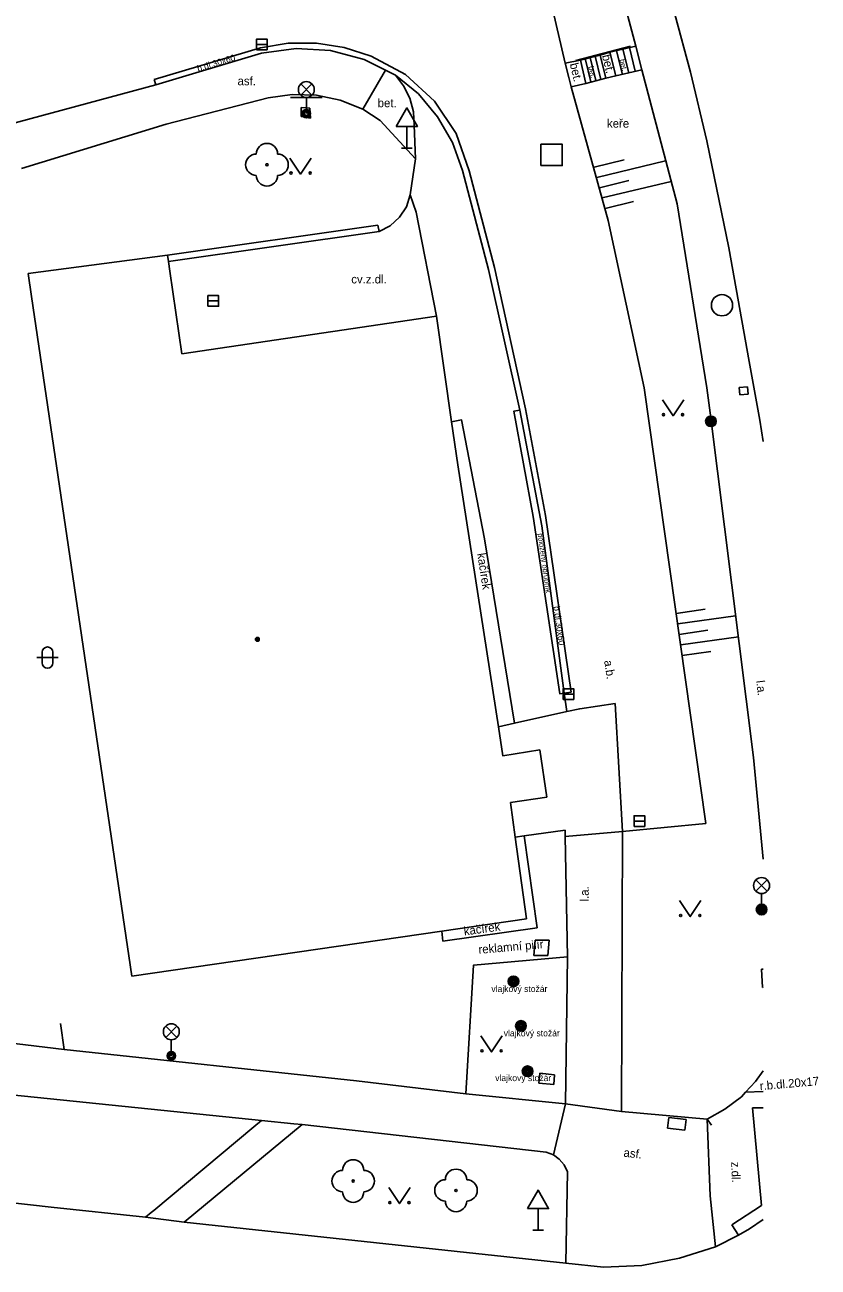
# Model space of a CAD drawing. Extents: x -595546 to -593986, y -1160845 to -1159202.
# Drawn here: x -594025.5 to -593988.3, y -1159658.6 to -1159600.3 of the extents above; entities that cross this region are included whole.
import ezdxf

# ---------------------------------------------------------------- set-up
doc = ezdxf.new("R2010")
doc.units = 0
for name, color, linetype in [('Level 22', 7, 'Continuous'), ('Level 25', 7, 'Continuous'), ('Level 26', 7, 'Continuous'), ('Level 27', 7, 'Continuous'), ('Level 33', 7, 'Continuous'), ('Level 34', 7, 'Continuous'), ('Level 36', 7, 'Continuous'), ('Level 39', 7, 'Continuous'), ('neurcene site - povrch.  znaky - skut. stav', 7, 'Continuous'), ('silnoproud - povrch.  znaky a  RIS  skut. velikost', 7, 'Continuous'), ('Specificka linie pasportu komunikaci', 7, 'Continuous'), ('TM - budovy zdene_ betonove - VP', 7, 'Continuous'), ('TM - chodniky - VP', 7, 'Continuous'), ('TM - komunikace - VP', 7, 'Continuous'), ('TM - podezdivka plotu - VP', 7, 'Continuous'), ('TM - pomocna konstrukcni linie', 7, 'Continuous'), ('TM - popis povrchu', 7, 'Continuous'), ('TM - popis zelene', 7, 'Continuous'), ('TM - poznamka', 7, 'Continuous'), ('TM - rozhrani mezi zpev. plochami mezi sebou - VP', 7, 'Continuous'), ('TM - rozhrani ploch obecne - VP', 7, 'Continuous'), ('TM - schody - VP', 7, 'Continuous'), ('TM - srafovani', 7, 'Continuous'), ('TM - vstup do budovy - zdene_ betonove', 7, 'Continuous'), ('TM - zabradli - VP', 7, 'Continuous'), ('TM - zed operna - VP', 7, 'Continuous')]:
    doc.layers.add(name, color=color, linetype=linetype)

msp = doc.modelspace()

# ---------------------------------------------------------------- linework, layer by layer
at = {"layer": 'Level 22'}
for centre in [(-594014.14, -1159606.89), (-594010.09, -1159654.58), (-594005.26, -1159655.02)]:
    msp.add_circle(centre, 0.05, dxfattribs=at)
for centre, start, end in [((-594014.64, -1159606.89), 90, 270), ((-594014.14, -1159606.39), 0, 180), ((-594013.64, -1159606.89), 270, 90), ((-594014.14, -1159607.39), 180, 0), ((-594010.09, -1159654.08), 0, 180), ((-594010.59, -1159654.58), 90, 270), ((-594009.59, -1159654.58), 270, 90), ((-594005.26, -1159654.52), 0, 180), ((-594005.76, -1159655.02), 90, 270), ((-594004.76, -1159655.02), 270, 90), ((-594010.09, -1159655.08), 180, 0), ((-594005.26, -1159655.52), 180, 0)]:
    msp.add_arc(centre, 0.5, start, end, dxfattribs=at)
at = {"layer": 'Level 25'}
for centre, radius in [((-593993.29, -1159618.93), 0.25), ((-593993.29, -1159618.93), 0.2), ((-593993.29, -1159618.93), 0.15), ((-593993.29, -1159618.93), 0.1), ((-593993.29, -1159618.93), 0.05), ((-593990.91, -1159641.84), 0.25), ((-593990.91, -1159641.84), 0.2), ((-593990.91, -1159641.84), 0.15), ((-593990.91, -1159641.84), 0.1), ((-593990.91, -1159641.84), 0.05), ((-594002.56, -1159645.21), 0.25), ((-594002.56, -1159645.21), 0.2), ((-594002.56, -1159645.21), 0.15), ((-594002.56, -1159645.21), 0.1), ((-594002.56, -1159645.21), 0.05), ((-594002.21, -1159647.3), 0.25), ((-594002.21, -1159647.3), 0.2), ((-594002.21, -1159647.3), 0.15), ((-594002.21, -1159647.3), 0.1), ((-594002.21, -1159647.3), 0.05), ((-594001.9, -1159649.43), 0.25), ((-594001.9, -1159649.43), 0.2), ((-594001.9, -1159649.43), 0.15), ((-594001.9, -1159649.43), 0.1), ((-594001.9, -1159649.43), 0.05)]:
    msp.add_circle(centre, radius, dxfattribs=at)
at = {"layer": 'Level 26'}
msp.add_lwpolyline([(-594001.27, -1159606.93), (-594000.27, -1159606.93), (-594000.27, -1159605.93), (-594001.27, -1159605.93)], close=True, dxfattribs=at)
at = {"layer": 'Level 27'}
for p, q in [((-594014.63, -1159601.24), (-594014.13, -1159601.24)), ((-594016.91, -1159613.28), (-594016.41, -1159613.28)), ((-594000.23, -1159631.73), (-593999.73, -1159631.73)), ((-593996.9, -1159637.69), (-593996.4, -1159637.69))]:
    msp.add_line(p, q, dxfattribs=at)
for points in [[(-594014.63, -1159601.49), (-594014.13, -1159601.49), (-594014.13, -1159600.99), (-594014.63, -1159600.99)], [(-594016.91, -1159613.53), (-594016.41, -1159613.53), (-594016.41, -1159613.03), (-594016.91, -1159613.03)], [(-594000.23, -1159631.98), (-593999.73, -1159631.98), (-593999.73, -1159631.48), (-594000.23, -1159631.48)], [(-593996.9, -1159637.94), (-593996.4, -1159637.94), (-593996.4, -1159637.44), (-593996.9, -1159637.44)]]:
    msp.add_lwpolyline(points, close=True, dxfattribs=at)
msp.add_circle((-593992.77, -1159613.48), 0.5, dxfattribs=at)
at = {"layer": 'Level 33'}
for p, q in [((-594012.555, -1159603.63), (-594012.025, -1159603.1)), ((-594012.555, -1159603.1), (-594012.025, -1159603.63)), ((-594013.04, -1159603.74), (-594011.54, -1159603.74)), ((-594012.29, -1159603.74), (-594012.29, -1159604.49)), ((-593991.175, -1159640.98), (-593990.645, -1159640.45)), ((-593991.175, -1159640.45), (-593990.645, -1159640.98)), ((-593990.91, -1159641.09), (-593990.91, -1159641.84)), ((-594018.895, -1159647.84), (-594018.365, -1159647.31)), ((-594018.895, -1159647.31), (-594018.365, -1159647.84)), ((-594018.63, -1159647.95), (-594018.63, -1159648.7))]:
    msp.add_line(p, q, dxfattribs=at)
for centre, radius in [((-594012.29, -1159603.365), 0.375), ((-594012.29, -1159604.49), 0.2), ((-594012.29, -1159604.49), 0.145), ((-594012.29, -1159604.49), 0.0876), ((-593990.91, -1159640.715), 0.375), ((-593990.91, -1159641.84), 0.2), ((-593990.91, -1159641.84), 0.145), ((-593990.91, -1159641.84), 0.0876), ((-594018.63, -1159647.575), 0.375), ((-594018.63, -1159648.7), 0.2), ((-594018.63, -1159648.7), 0.145), ((-594018.63, -1159648.7), 0.0876)]:
    msp.add_circle(centre, radius, dxfattribs=at)
at = {"layer": 'Level 34'}
for p, q in [((-594007.57, -1159605.092), (-594007.57, -1159606.11)), ((-594007.82, -1159606.11), (-594007.32, -1159606.11)), ((-594001.41, -1159655.872), (-594001.41, -1159656.89)), ((-594001.66, -1159656.89), (-594001.16, -1159656.89))]:
    msp.add_line(p, q, dxfattribs=at)
for points in [[(-594008.07, -1159605.092), (-594007.07, -1159605.092), (-594007.57, -1159604.226)], [(-594001.91, -1159655.872), (-594000.91, -1159655.872), (-594001.41, -1159655.006)]]:
    msp.add_lwpolyline(points, close=True, dxfattribs=at)
at = {"layer": 'Level 36'}
for p, q in [((-594024.696, -1159629.766), (-594024.696, -1159630.266)), ((-594024.196, -1159629.766), (-594024.196, -1159630.266)), ((-594024.946, -1159630.016), (-594023.946, -1159630.016))]:
    msp.add_line(p, q, dxfattribs=at)
for points in [[(-594013.06, -1159606.58), (-594012.56, -1159607.33), (-594012.06, -1159606.58)], [(-593995.57, -1159617.92), (-593995.07, -1159618.67), (-593994.57, -1159617.92)], [(-593994.76, -1159641.42), (-593994.26, -1159642.17), (-593993.76, -1159641.42)], [(-594004.09, -1159647.77), (-594003.59, -1159648.52), (-594003.09, -1159647.77)], [(-594008.42, -1159654.89), (-594007.92, -1159655.64), (-594007.42, -1159654.89)]]:
    msp.add_lwpolyline(points, dxfattribs=at)
for centre in [(-594013.01, -1159607.28), (-594012.111, -1159607.28), (-593995.52, -1159618.62), (-593994.621, -1159618.62), (-593994.71, -1159642.12), (-593993.811, -1159642.12), (-594004.04, -1159648.47), (-594003.141, -1159648.47), (-594008.37, -1159655.59), (-594007.471, -1159655.59)]:
    msp.add_circle(centre, 0.05, dxfattribs=at)
for centre, start, end in [((-594024.446, -1159629.766), 0, 180), ((-594024.446, -1159630.266), 180, 0)]:
    msp.add_arc(centre, 0.25, start, end, dxfattribs=at)
at = {"layer": 'Level 39'}
for radius in [0.09, 0.0398]:
    msp.add_circle((-594014.59, -1159629.16), radius, dxfattribs=at)
at = {"layer": 'neurcene site - povrch.  znaky - skut. stav'}
for points in [[(-593995.27, -1159651.6), (-593995.33, -1159652.1)], [(-593994.45, -1159651.69), (-593995.27, -1159651.6)], [(-593994.51, -1159652.19), (-593994.45, -1159651.69)], [(-593995.33, -1159652.1), (-593994.51, -1159652.19)]]:
    msp.add_lwpolyline(points, dxfattribs=at)
at = {"layer": 'silnoproud - povrch.  znaky a  RIS  skut. velikost'}
for points in [[(-593990.92, -1159644.64), (-593990.841, -1159644.631)], [(-593990.87, -1159645.49), (-593990.92, -1159644.64)], [(-593990.841, -1159645.487), (-593990.87, -1159645.49)]]:
    msp.add_lwpolyline(points, dxfattribs=at)
at = {"layer": 'Specificka linie pasportu komunikaci'}
for points in [[(-594000.12, -1159650.95), (-594000.69, -1159653.35)], [(-594014.39, -1159651.74), (-594014.75, -1159652.04), (-594019.45, -1159655.96), (-594019.57, -1159656.06), (-594019.84, -1159656.28)], [(-594012.48, -1159651.93), (-594018.02, -1159656.51)], [(-594038.86, -1159654.16), (-594024.27, -1159655.81)], [(-594019.84, -1159656.28), (-594024.27, -1159655.81)]]:
    msp.add_lwpolyline(points, dxfattribs=at)
at = {"layer": 'TM - budovy zdene_ betonove - VP'}
for points in [[(-594025.36, -1159612), (-594018.81, -1159611.13)], [(-594018.81, -1159611.13), (-594018.77, -1159611.43), (-594018.7, -1159611.88)], [(-594025.2, -1159613.07), (-594025.36, -1159612)], [(-594018.7, -1159611.88), (-594018.14, -1159615.76)], [(-594020.49, -1159644.96), (-594025.2, -1159613.07)], [(-594018.14, -1159615.76), (-594006.18, -1159613.99), (-594005.47, -1159618.95), (-594005.18, -1159620.97)], [(-594001.32, -1159634.35), (-594003.06, -1159634.63), (-594003.27, -1159633.27), (-594005.18, -1159620.97)], [(-594001.95, -1159642.27), (-594002.48, -1159638.44), (-594002.7, -1159636.82), (-594001, -1159636.56)], [(-594001.95, -1159642.27), (-594005.93, -1159642.85), (-594020.49, -1159644.96)]]:
    msp.add_lwpolyline(points, dxfattribs=at)
at = {"layer": 'TM - chodniky - VP'}
for points in [[(-593996.81, -1159601.32), (-593998.29, -1159595.8)], [(-593999.42, -1159601.98), (-593998.49, -1159601.74)], [(-593998.49, -1159601.74), (-593998.03, -1159601.61)], [(-593998.03, -1159601.61), (-593996.81, -1159601.32)], [(-593999.42, -1159601.98), (-594000.13, -1159602.13)], [(-593999.16, -1159603.07), (-593998.23, -1159602.83)], [(-593998.23, -1159602.83), (-593997.76, -1159602.72)], [(-593997.76, -1159602.72), (-593996.54, -1159602.43)], [(-593996.54, -1159602.43), (-593994.88, -1159608.72), (-593993.49, -1159617.36)], [(-593999.85, -1159603.24), (-593999.16, -1159603.07)], [(-594014.09, -1159603.75), (-594018.87, -1159604.99)], [(-594014.09, -1159603.75), (-594012.96, -1159603.59), (-594011.82, -1159603.62), (-594010.7, -1159603.86)], [(-594009.64, -1159604.28), (-594010.7, -1159603.86)], [(-594008.82, -1159604.81), (-594009.64, -1159604.28)], [(-594018.87, -1159604.99), (-594025.66, -1159607.06)], [(-594007.17, -1159606.61), (-594008.82, -1159604.81)], [(-593993.49, -1159617.36), (-593993.33, -1159618.53), (-593991.29, -1159634.7), (-593990.841, -1159639.482)], [(-594003.27, -1159633.27), (-594002.51, -1159633.1)], [(-594000.14, -1159638.11), (-594002.06, -1159638.38), (-594002.48, -1159638.44)], [(-594000.13, -1159638.41), (-594000.14, -1159638.11)], [(-594000.13, -1159638.41), (-594000.02, -1159644.06)], [(-593997.45, -1159638.18), (-593997.49, -1159651.31)], [(-594000.02, -1159644.06), (-594000.12, -1159650.95)], [(-594023.67, -1159648.4), (-594023.84, -1159647.19)], [(-594009.94, -1159649.87), (-594023.67, -1159648.4)], [(-593991.2, -1159649.91), (-593990.841, -1159649.403)], [(-594004.8, -1159650.48), (-594009.94, -1159649.87)], [(-593991.86, -1159650.62), (-593991.67, -1159650.41), (-593991.2, -1159649.91)], [(-594014.39, -1159651.74), (-594026.76, -1159650.47)], [(-594000.12, -1159650.95), (-594004.8, -1159650.48)], [(-593991.86, -1159650.62), (-593992.63, -1159651.21), (-593993.47, -1159651.67)], [(-593993.47, -1159651.67), (-593997.49, -1159651.31)], [(-594012.48, -1159651.93), (-594012.87, -1159651.89), (-594014.39, -1159651.74)], [(-594012.48, -1159651.93), (-594001.02, -1159653.22)], [(-594001.02, -1159653.22), (-594000.69, -1159653.35)], [(-594000.69, -1159653.35), (-594000.41, -1159653.56), (-594000.18, -1159653.82), (-594000.02, -1159654.14)], [(-594000.02, -1159654.14), (-594000.11, -1159658.43)]]:
    msp.add_lwpolyline(points, dxfattribs=at)
at = {"layer": 'TM - komunikace - VP'}
for points in [[(-593998.11, -1159609.51), (-593999.85, -1159603.24), (-593999.97, -1159602.8), (-594000.13, -1159602.13), (-594000.72, -1159599.63)], [(-593994.25, -1159602.54), (-593994.99, -1159599.83)], [(-594014.39, -1159601.65), (-594019.35, -1159603.14)], [(-594014.39, -1159601.65), (-594012.77, -1159601.43), (-594011.15, -1159601.53), (-594009.57, -1159601.95), (-594008.58, -1159602.45), (-594008.11, -1159602.68)], [(-594008.11, -1159602.68), (-594007.72, -1159603.19), (-594007.43, -1159603.77), (-594007.26, -1159604.4), (-594007.22, -1159605.04)], [(-593994.25, -1159602.54), (-593993.49, -1159605.76), (-593992.45, -1159610.79), (-593991.49, -1159616.13)], [(-594026.37, -1159605.04), (-594019.35, -1159603.14)], [(-594007.17, -1159606.61), (-594007.22, -1159605.04)], [(-594007.41, -1159608.3), (-594007.17, -1159606.61)], [(-594007.41, -1159608.3), (-594007.59, -1159608.86), (-594007.91, -1159609.35), (-594008.35, -1159609.75)], [(-594008.87, -1159610.02), (-594008.35, -1159609.75)], [(-593998.11, -1159609.51), (-593996.42, -1159617.36)], [(-593991.49, -1159616.13), (-593990.99, -1159618.87), (-593990.841, -1159619.881)], [(-593996.42, -1159617.36), (-593993.53, -1159637.8)], [(-594005.47, -1159618.95), (-594005, -1159618.86), (-594003.93, -1159624.45), (-594002.51, -1159633.1)], [(-594002.51, -1159633.1), (-594000.05, -1159632.55), (-593999.45, -1159632.42), (-593997.79, -1159632.17)], [(-593993.53, -1159637.8), (-593997.45, -1159638.18)], [(-594019.84, -1159656.28), (-594018.02, -1159656.51)], [(-594000.11, -1159658.43), (-594018.02, -1159656.51)], [(-593990.841, -1159656.378), (-593991.48, -1159656.82), (-593991.99, -1159657.12)], [(-593991.99, -1159657.12), (-593993.07, -1159657.67)], [(-593994.77, -1159658.2), (-593993.07, -1159657.67)], [(-593994.77, -1159658.2), (-593996.53, -1159658.54), (-593998.33, -1159658.62), (-594000.11, -1159658.43)]]:
    msp.add_lwpolyline(points, dxfattribs=at)
at = {"layer": 'TM - podezdivka plotu - VP'}
for points in [[(-594008.94, -1159609.72), (-594008.87, -1159610.02)], [(-594018.77, -1159611.43), (-594008.87, -1159610.02)]]:
    msp.add_lwpolyline(points, dxfattribs=at)
at = {"layer": 'TM - pomocna konstrukcni linie'}
for points in [[(-594019.43, -1159602.89), (-594019.35, -1159603.14)], [(-594000.18, -1159631.68), (-594000.05, -1159632.55)], [(-593997.79, -1159632.17), (-593997.45, -1159638.18)], [(-594005.88, -1159643.32), (-594005.93, -1159642.85)], [(-593993.47, -1159651.67), (-593993.27, -1159651.95)]]:
    msp.add_lwpolyline(points, dxfattribs=at)
at = {"layer": 'TM - rozhrani mezi zpev. plochami mezi sebou - VP'}
for points in [[(-594014.45, -1159601.4), (-594013.14, -1159601.19), (-594011.82, -1159601.19), (-594010.51, -1159601.39), (-594009.25, -1159601.8)], [(-594014.45, -1159601.4), (-594019.43, -1159602.89)], [(-594009.25, -1159601.8), (-594007.63, -1159602.66), (-594006.27, -1159603.9), (-594005.25, -1159605.43), (-594004.65, -1159607.17)], [(-594009.64, -1159604.28), (-594008.58, -1159602.45)], [(-594004.65, -1159607.17), (-594003.46, -1159611.71), (-594001.99, -1159618.34), (-594001.06, -1159623.35), (-593999.86, -1159631.64)], [(-594000.18, -1159631.68), (-593999.86, -1159631.64)], [(-593997.45, -1159638.18), (-594000.13, -1159638.41)], [(-593990.841, -1159650.379), (-593991.67, -1159650.41)], [(-593997.49, -1159651.31), (-594000.12, -1159650.95)], [(-593990.841, -1159651.144), (-593991.33, -1159651.15), (-593990.91, -1159655.72), (-593992.31, -1159656.63)], [(-593993.07, -1159657.67), (-593993.33, -1159655.28), (-593993.47, -1159651.67)], [(-593991.99, -1159657.12), (-593992.31, -1159656.63)]]:
    msp.add_lwpolyline(points, dxfattribs=at)
at = {"layer": 'TM - rozhrani ploch obecne - VP'}
for points in [[(-593998.23, -1159602.83), (-593998.49, -1159601.74)], [(-593997.76, -1159602.72), (-593998.03, -1159601.61)], [(-593996.54, -1159602.43), (-593996.81, -1159601.32)], [(-593999.42, -1159601.98), (-593999.16, -1159603.07)], [(-594008.11, -1159602.68), (-594007.03, -1159603.57), (-594006.13, -1159604.64), (-594005.43, -1159605.85), (-594004.96, -1159607.16)], [(-594012.12, -1159604.23), (-594012.53, -1159604.2)], [(-594012.53, -1159604.2), (-594012.53, -1159604.63)], [(-594012.53, -1159604.63), (-594012.09, -1159604.7)], [(-594012.09, -1159604.7), (-594012.12, -1159604.23)], [(-594004.96, -1159607.16), (-594003.73, -1159611.8), (-594002.27, -1159618.4)], [(-594007.41, -1159608.3), (-594007.13, -1159609.12), (-594006.18, -1159613.99)], [(-593991.57, -1159617.31), (-593991.96, -1159617.35)], [(-593991.96, -1159617.35), (-593991.93, -1159617.69)], [(-593991.54, -1159617.65), (-593991.57, -1159617.31)], [(-593991.93, -1159617.69), (-593991.54, -1159617.65)], [(-594002.27, -1159618.4), (-594002.55, -1159618.46), (-594001.63, -1159623.39), (-594000.39, -1159631.71), (-594000.18, -1159631.68)], [(-594002.27, -1159618.4), (-594001.23, -1159623.83), (-594000.18, -1159631.68)], [(-594001.45, -1159642.7), (-594002.06, -1159638.38)], [(-594005.88, -1159643.32), (-594001.45, -1159642.7)], [(-594001.6, -1159643.99), (-594001.54, -1159643.27)], [(-594001.54, -1159643.27), (-594000.89, -1159643.28)], [(-594000.95, -1159644), (-594000.89, -1159643.28)], [(-594004.8, -1159650.48), (-594004.44, -1159644.45), (-594000.02, -1159644.06)], [(-594001.6, -1159643.99), (-594000.95, -1159644)], [(-594023.67, -1159648.4), (-594026.38, -1159648.08)], [(-594001.37, -1159649.98), (-594001.33, -1159649.52)], [(-594001.33, -1159649.52), (-594000.63, -1159649.59)], [(-594000.63, -1159649.59), (-594000.67, -1159650.05)], [(-594000.67, -1159650.05), (-594001.37, -1159649.98)]]:
    msp.add_lwpolyline(points, dxfattribs=at)
at = {"layer": 'TM - schody - VP'}
for points in [[(-593998.46, -1159602.89), (-593998.72, -1159601.8)], [(-593997.45, -1159602.65), (-593997.72, -1159601.54)], [(-593997.15, -1159602.58), (-593997.42, -1159601.47)], [(-593996.84, -1159602.5), (-593997.11, -1159601.39)], [(-593998.93, -1159603), (-593999.19, -1159601.91)], [(-593998.7, -1159602.94), (-593998.96, -1159601.85)]]:
    msp.add_lwpolyline(points, dxfattribs=at)
at = {"layer": 'TM - srafovani'}
for points in [[(-593998.78, -1159607), (-593997.36, -1159606.66)], [(-593998.65, -1159607.49), (-593995.42, -1159606.71)], [(-593998.52, -1159607.97), (-593997.14, -1159607.63)], [(-593998.39, -1159608.45), (-593995.16, -1159607.67)], [(-593998.26, -1159608.94), (-593996.92, -1159608.61)], [(-593994.92, -1159627.94), (-593993.56, -1159627.74)], [(-593994.85, -1159628.43), (-593992.13, -1159628.05)], [(-593994.78, -1159628.93), (-593993.43, -1159628.73)], [(-593994.71, -1159629.42), (-593992, -1159629.04)], [(-593994.64, -1159629.92), (-593993.29, -1159629.73)]]:
    msp.add_lwpolyline(points, dxfattribs=at)
at = {"layer": 'TM - vstup do budovy - zdene_ betonove'}
msp.add_lwpolyline([(-594001, -1159636.56), (-594001.32, -1159634.35)], dxfattribs=at)
at = {"layer": 'TM - zabradli - VP'}
msp.add_lwpolyline([(-593999.64, -1159602), (-593997.06, -1159601.32)], dxfattribs=at)
at = {"layer": 'TM - zed operna - VP'}
msp.add_lwpolyline([(-594018.81, -1159611.13), (-594008.94, -1159609.72)], dxfattribs=at)

# ---------------------------------------------------------------- texts
at = {"layer": 'TM - popis povrchu'}
for s, height, rotation, p in [('b.dl.30x60', 0.3, 17, (-594017.37, -1159602.53)), ('bet.', 0.4, 283.67131, (-593998.41, -1159601.77)), ('bet.', 0.4, 283.41618, (-593999.92, -1159602.16)), ('bet.', 0.25, 283, (-593999.05, -1159602.29)), ('bet.', 0.25, 283, (-593997.58, -1159601.96)), ('kačírek', 0.4, 278.83489, (-594004.27, -1159625.14)), ('b.dl.30x60', 0.3, 278, (-594000.69, -1159627.62)), ('a.b.', 0.4, 279.01863, (-593998.31, -1159630.17)), ('l.a.', 0.4, 277.37338, (-593991.17, -1159631.11)), ('l.a.', 0.4, 89.82545, (-593999.03, -1159641.46)), ('kačírek', 0.4, 7.86463, (-594004.87, -1159643.06)), ('r.b.dl.20x17', 0.4, 5, (-593990.98, -1159650.32)), ('asf.', 0.4, 353.23196, (-593997.41, -1159653.43)), ('z.dl.', 0.4, 272.22088, (-593992.34, -1159653.68))]:
    msp.add_text(s, height=height, rotation=rotation, dxfattribs=at).set_placement(p)
for s, p in [('asf.', (-594015.52, -1159603.16)), ('bet.', (-594008.94, -1159604.19)), ('cv.z.dl.', (-594010.18, -1159612.46))]:
    msp.add_text(s, height=0.4, dxfattribs=at).set_placement(p)
at = {"layer": 'TM - popis zelene'}
msp.add_text('keře', height=0.4, dxfattribs=at).set_placement((-593998.17, -1159605.15))
at = {"layer": 'TM - poznamka'}
for s, height, rotation, p in [('položený obrubník', 0.25, 278, (-594001.43, -1159624.2)), ('reklamní pilíř', 0.4, 5, (-594004.19, -1159643.92))]:
    msp.add_text(s, height=height, rotation=rotation, dxfattribs=at).set_placement(p)
for p in [(-594003.6, -1159645.71), (-594003.02, -1159647.79), (-594003.42, -1159649.89)]:
    msp.add_text('vlajkový stožár', height=0.3, dxfattribs=at).set_placement(p)

doc.saveas('drawing.dxf')
